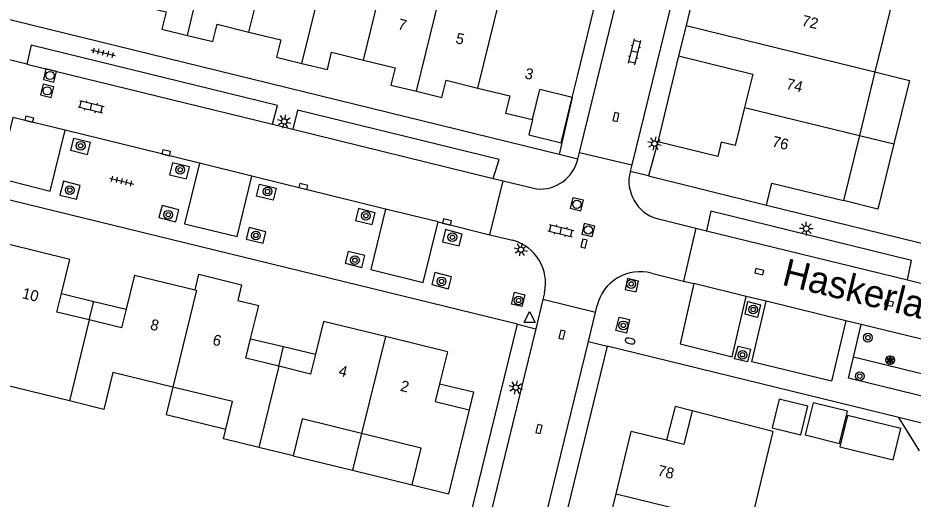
# Model space of a CAD drawing. Extents: x 128000 to 131008, y 398996 to 402500.
# Drawn here: x 128094.7 to 128176.7, y 399312.6 to 399356.7 of the extents above; entities that cross this region are included whole.
import ezdxf

# ---------------------------------------------------------------- set-up
doc = ezdxf.new("R2010")
doc.units = 0
for name, color, linetype in [('gg-afsc-erfafscheiding', 7, 'Continuous'), ('gg-afsc-muur', 7, 'Continuous'), ('gg-anno-huisnummerreeks BGT', 7, 'Continuous'), ('gg-anno-openbare ruimte label', 7, 'Continuous'), ('gg-bbg-gedigitaliseerde bebouwing', 7, 'Continuous'), ('gg-bbg-gedigitaliseerde bijgebouw', 7, 'Continuous'), ('gg-bbg-hoofdgebouw', 7, 'Continuous'), ('gg-bbg-luifel en loopbrug', 7, 'Continuous'), ('gg-bbg-tussenscheiding', 7, 'Continuous'), ('gg-knt-verharding', 7, 'Continuous'), ('gg-knt-verharding nz', 7, 'Continuous'), ('gt-grn-groengrens', 7, 'Continuous'), ('gt-grn-weggrens', 7, 'Continuous'), ('gt-symb-boom', 7, 'Continuous'), ('gt-symb-brandkraan', 7, 'Continuous'), ('gt-symb-klinker verharding', 7, 'Continuous'), ('gt-symb-kolk', 7, 'Continuous'), ('gt-symb-lichtmast', 7, 'Continuous'), ('gt-symb-rioolschacht', 7, 'Continuous'), ('gt-symb-solitaire heester', 7, 'Continuous'), ('gt-symb-tegel verharding', 7, 'Continuous'), ('gt-symb-waterafsluiter', 7, 'Continuous')]:
    doc.layers.add(name, color=color, linetype=linetype)

# ---------------------------------------------------------------- blocks, each defined once
blk = doc.blocks.new('gt0-LMAST')
at = {"layer": 'gt-symb-lichtmast'}
for p, q in [((-0.182, 0.173), (-0.447, 0.438)), ((-0.005, 0.246), (-0.005, 0.621)), ((0.172, 0.173), (0.437, 0.438)), ((-0.255, -0.004), (-0.63, -0.004)), ((-0.182, -0.181), (-0.447, -0.446)), ((-0.005, -0.254), (-0.005, -0.629)), ((0.437, -0.446), (0.172, -0.181)), ((0.245, -0.004), (0.62, -0.004))]:
    blk.add_line(p, q, dxfattribs=at)
blk.add_circle((-0.005, -0.004), 0.25, dxfattribs=at)
blk = doc.blocks.new('gt0-BOOM')
at = {"layer": 'gt-symb-boom'}
for radius in [0.4, 0.2]:
    blk.add_circle((0, 0), radius, dxfattribs=at)
blk = doc.blocks.new('gt0-KOLK')
at = {"layer": 'gt-symb-kolk'}
blk.add_lwpolyline([(0, 0), (0.375, 0), (0.375, 0.4), (-0.375, 0.4), (-0.375, 0), (0, 0)], dxfattribs=at)
blk = doc.blocks.new('gt0-SH')
at = {"layer": 'gt-symb-solitaire heester'}
blk.add_circle((0, 0), 0.4, dxfattribs=at)
for centre, start, end in [((-0.346, 0.2), 270, 30), ((-0.346, -0.2), 330, 90), ((0, 0.4), 210, 330), ((0.346, 0.2), 150, 270), ((0.346, -0.2), 90, 210), ((0, -0.4), 30, 150)]:
    blk.add_arc(centre, 0.4, start, end, dxfattribs=at)
blk = doc.blocks.new('gt0-KL1')
at = {"layer": 'gt-symb-klinker verharding'}
for p, q in [((-1.15, 0.3), (1.15, 0.3)), ((-1, -0.3), (-1, 0.3)), ((-0.5, 0.3), (-0.5, 0.45)), ((0, -0.3), (0, 0.3)), ((0.5, 0.3), (0.5, 0.45)), ((1, -0.3), (1, 0.3)), ((-1.15, -0.3), (1.15, -0.3)), ((-0.5, -0.45), (-0.5, -0.3)), ((0.5, -0.45), (0.5, -0.3))]:
    blk.add_line(p, q, dxfattribs=at)
blk = doc.blocks.new('gt0-RS')
at = {"layer": 'gt-symb-rioolschacht'}
blk.add_lwpolyline([(-0.5, -0.5), (0.5, -0.5), (0.5, 0.5), (-0.5, 0.5)], close=True, dxfattribs=at)
blk.add_circle((0, 0), 0.375, dxfattribs=at)
blk = doc.blocks.new('gt0-TEG1')
at = {"layer": 'gt-symb-tegel verharding'}
for p, q in [((-1.125, 0), (1.125, 0)), ((-0.9, -0.25), (-0.9, 0.25)), ((-0.45, -0.25), (-0.45, 0.25)), ((0, -0.25), (0, 0.25)), ((0.45, -0.25), (0.45, 0.25)), ((0.9, -0.25), (0.9, 0.25))]:
    blk.add_line(p, q, dxfattribs=at)
blk = doc.blocks.new('gt0-BR')
at = {"layer": 'gt-symb-brandkraan'}
for centre, radius, start, end in [((-0.244, 0), 0.206, 107.56694, 252.43307), ((0.599, -2.664), 3, 106.89205, 107.56694), ((0, -0.691), 0.938, 73.10799, 106.89205), ((-0.599, -2.664), 3, 72.43309, 73.10799), ((0.244, 0), 0.206, 287.56695, 72.43309), ((0.599, 2.664), 3, 252.43307, 253.10797), ((0, 0.691), 0.938, 253.10797, 286.89206), ((-0.599, 2.664), 3, 286.89206, 287.56695)]:
    blk.add_arc(centre, radius, start, end, dxfattribs=at)
blk = doc.blocks.new('gt0-WAFSL')
at = {"layer": 'gt-symb-waterafsluiter'}
for p, q in [((-0.5, -0.333), (0, 0.667)), ((0, 0.667), (0.5, -0.333)), ((0.5, -0.333), (-0.5, -0.333))]:
    blk.add_line(p, q, dxfattribs=at)

msp = doc.modelspace()

# ---------------------------------------------------------------- linework, layer by layer
at = {"layer": 'gg-afsc-erfafscheiding'}
msp.add_line((128177.283, 399317.067), (128175.381, 399320.11), dxfattribs=at)
at = {"layer": 'gg-afsc-muur'}
msp.add_line((128163.288, 399339.58), (128178.73, 399335.789), dxfattribs=at)
at = {"layer": 'gg-bbg-gedigitaliseerde bebouwing'}
for p, q in [((128174.63, 399357.602), (128173.206, 399351.78)), ((128173.206, 399351.78), (128171.782, 399345.958)), ((128171.782, 399345.958), (128170.32, 399339.98)), ((128163.87, 399318.82), (128161.74, 399310.133)), ((128119.927, 399316.599), (128116.792, 399317.367))]:
    msp.add_line(p, q, dxfattribs=at)
for points in [[(128099.436, 399321.621), (128090.787, 399323.741), (128091.621, 399327.138)], [(128108.917, 399322.899), (128103.423, 399324.245), (128102.591, 399320.848), (128099.436, 399321.621)], [(128113.754, 399319.038), (128114.372, 399321.562), (128108.917, 399322.899)], [(128126.201, 399318.653), (128120.757, 399319.987), (128119.927, 399316.599)], [(128116.792, 399317.367), (128113.54, 399318.164), (128113.754, 399319.038)], [(128130.841, 399313.93), (128131.667, 399317.313), (128126.201, 399318.653)]]:
    msp.add_lwpolyline(points, dxfattribs=at)
at = {"layer": 'gg-bbg-gedigitaliseerde bijgebouw'}
msp.add_lwpolyline([(128167.54, 399321.463), (128166.817, 399318.512), (128169.967, 399317.739), (128170.691, 399320.69), (128167.54, 399321.463)], dxfattribs=at)
at = {"layer": 'gg-bbg-hoofdgebouw'}
for p, q in [((128156.59, 399358.79), (128155.916, 399356.038)), ((128145.97, 399351.39), (128147.55, 399357.9)), ((128155.916, 399356.038), (128155.23, 399353.24)), ((128145.49, 399349.441), (128145.97, 399351.39)), ((128141.85, 399347.41), (128142.521, 399350.159)), ((128145.49, 399349.441), (128142.521, 399350.159)), ((128153.32, 399345.38), (128152.46, 399342.24)), ((128152.46, 399342.24), (128163.288, 399339.58)), ((128163.288, 399339.58), (128163.778, 399341.576)), ((128163.778, 399341.576), (128170.32, 399339.98)), ((128099.48, 399334.6), (128093.795, 399335.995)), ((128098.717, 399331.472), (128099.48, 399334.6)), ((128105.4, 399333.16), (128104.639, 399330.036)), ((128105.4, 399333.16), (128110.944, 399331.801)), ((128116.037, 399327.323), (128116.78, 399330.37)), ((128122.7, 399328.92), (128121.967, 399325.912)), ((128128.38, 399327.525), (128122.7, 399328.92)), ((128134.06, 399326.13), (128128.38, 399327.525)), ((128134.06, 399326.13), (128133.34, 399323.205)), ((128136.044, 399320.801), (128134.153, 399313.112)), ((128163.87, 399318.82), (128156.475, 399320.725)), ((128149.5, 399313.115), (128150.89, 399318.82)), ((128154.117, 399318.029), (128150.89, 399318.82)), ((128130.841, 399313.93), (128134.153, 399313.112)), ((128148.11, 399307.41), (128149.5, 399313.115))]:
    msp.add_line(p, q, dxfattribs=at)
for points in [[(128105.383, 399358), (128108.3, 399357.29), (128107.91, 399355.7), (128110.241, 399355.13)], [(128110.241, 399355.13), (128112.57, 399354.56), (128112.96, 399356.14), (128115.874, 399355.425)], [(128115.874, 399355.425), (128118.79, 399354.71), (128118.4, 399353.13), (128120.73, 399352.56)], [(128120.73, 399352.56), (128123.061, 399351.99), (128123.45, 399353.58), (128126.359, 399352.865)], [(128126.359, 399352.865), (128129.27, 399352.15), (128128.89, 399350.57), (128131.218, 399350.001)], [(128155.23, 399353.24), (128162.02, 399351.58), (128161.272, 399348.516)], [(128131.218, 399350.001), (128133.55, 399349.43), (128133.93, 399351.02), (128136.848, 399350.304)], [(128136.848, 399350.304), (128139.76, 399349.59), (128139.37, 399348.01), (128141.85, 399347.41)], [(128161.272, 399348.516), (128160.42, 399345.03), (128159.13, 399345.35), (128158.81, 399344.04), (128153.32, 399345.38)], [(128110.944, 399331.801), (128111.295, 399333.233), (128115.212, 399332.273), (128114.861, 399330.841), (128116.78, 399330.37)], [(128101.257, 399329.052), (128098.303, 399329.771), (128098.717, 399331.472)], [(128104.639, 399330.036), (128104.223, 399328.331), (128101.257, 399329.052)], [(128118.615, 399324.803), (128115.603, 399325.541), (128116.037, 399327.323)], [(128121.967, 399325.912), (128121.523, 399324.091), (128118.615, 399324.803)], [(128133.34, 399323.205), (128132.937, 399321.566), (128136.044, 399320.801)], [(128156.475, 399320.725), (128155.717, 399317.636), (128154.117, 399318.029)]]:
    msp.add_lwpolyline(points, dxfattribs=at)
at = {"layer": 'gg-bbg-luifel en loopbrug'}
for p, q in [((128171.782, 399345.958), (128174.928, 399345.185)), ((128098.717, 399331.472), (128101.678, 399330.754)), ((128101.257, 399329.052), (128101.678, 399330.754)), ((128101.678, 399330.754), (128104.639, 399330.036)), ((128116.037, 399327.323), (128119.056, 399326.605)), ((128118.615, 399324.803), (128119.056, 399326.605)), ((128119.056, 399326.605), (128121.967, 399325.912)), ((128126.201, 399318.653), (128125.373, 399315.267)), ((128119.927, 399316.599), (128125.373, 399315.267)), ((128125.373, 399315.267), (128130.841, 399313.93))]:
    msp.add_line(p, q, dxfattribs=at)
for points in [[(128173.206, 399351.78), (128176.359, 399351.005), (128174.928, 399345.185)], [(128141.85, 399347.41), (128141.506, 399346.001), (128144.465, 399345.279), (128145.49, 399349.441)], [(128174.928, 399345.185), (128173.46, 399339.209), (128170.32, 399339.98)], [(128108.917, 399322.899), (128108.299, 399320.376), (128113.754, 399319.038)], [(128133.34, 399323.205), (128136.453, 399322.464), (128136.044, 399320.801)], [(128164.433, 399321.775), (128163.791, 399319.156), (128166.409, 399318.514), (128167.051, 399321.133), (128164.433, 399321.775)], [(128156.475, 399320.725), (128154.914, 399321.126), (128154.117, 399318.029)], [(128169.995, 399317.435), (128174.879, 399316.238), (128175.583, 399319.11), (128170.699, 399320.307), (128169.995, 399317.435)]]:
    msp.add_lwpolyline(points, dxfattribs=at)
at = {"layer": 'gg-bbg-tussenscheiding'}
for p, q in [((128115.874, 399355.425), (128118.741, 399367.153)), ((128110.241, 399355.13), (128112.706, 399365.197)), ((128120.73, 399352.56), (128123.192, 399362.63)), ((128126.359, 399352.865), (128128.435, 399361.346)), ((128131.218, 399350.001), (128133.677, 399360.063)), ((128136.848, 399350.304), (128138.92, 399358.78)), ((128155.916, 399356.038), (128173.206, 399351.78)), ((128161.272, 399348.516), (128171.782, 399345.958)), ((128101.257, 399329.052), (128099.436, 399321.621)), ((128128.38, 399327.525), (128126.201, 399318.653)), ((128118.615, 399324.803), (128116.792, 399317.367)), ((128149.5, 399313.115), (128161.74, 399310.133))]:
    msp.add_line(p, q, dxfattribs=at)
msp.add_lwpolyline([(128110.944, 399331.801), (128111.09, 399331.765), (128108.917, 399322.899)], dxfattribs=at)
at = {"layer": 'gg-knt-verharding'}
for p, q in [((128146.146, 399344.387), (128154.371, 399378.005)), ((128159.154, 399376.842), (128150.937, 399343.252)), ((128144.28, 399344.21), (128090.8, 399357.32)), ((128095.533, 399352.493), (128089.645, 399353.937)), ((128155.23, 399353.24), (128153.32, 399345.38)), ((128145.49, 399349.441), (128144.28, 399344.21)), ((128111.36, 399343.403), (128099.059, 399346.43)), ((128118.039, 399346.976), (128119.891, 399346.522)), ((128146, 399343.789), (128146.146, 399344.387)), ((128146.146, 399344.387), (128150.937, 399343.252)), ((128150.937, 399343.252), (128150.79, 399342.65)), ((128140.46, 399328.65), (128083.2, 399342.66)), ((128128.394, 399339.211), (128116.159, 399342.222)), ((128137.951, 399336.859), (128139.156, 399341.798)), ((128138.256, 399342.019), (128139.156, 399341.798)), ((128139.156, 399341.798), (128142.21, 399341.05)), ((128133.196, 399338.029), (128137.951, 399336.859)), ((128153.259, 399338.33), (128156.808, 399337.461)), ((128156.808, 399337.461), (128155.688, 399332.608)), ((128156.808, 399337.461), (128157.774, 399337.225)), ((128137.951, 399336.859), (128140.022, 399336.349)), ((128152.74, 399333.33), (128155.688, 399332.608)), ((128155.688, 399332.608), (128156.634, 399332.376)), ((128176.19, 399332.715), (128220.818, 399321.789)), ((128142.94, 399331.52), (128142.796, 399330.928)), ((128142.796, 399330.928), (128142.14, 399328.242)), ((128147.615, 399329.744), (128142.796, 399330.928)), ((128163.245, 399330.758), (128161.405, 399331.208)), ((128147.615, 399329.744), (128147.77, 399330.381)), ((128146.964, 399327.071), (128147.615, 399329.744)), ((128171.938, 399328.629), (128170.53, 399328.974)), ((128171.243, 399325.647), (128171.938, 399328.629)), ((128216.705, 399317.667), (128171.938, 399328.629)), ((128175.381, 399320.11), (128148.7, 399326.65)), ((128192.228, 399315.98), (128175.381, 399320.11))]:
    msp.add_line(p, q, dxfattribs=at)
for points in [[(128118.039, 399346.976), (128118.503, 399348.712), (128095.947, 399354.234), (128095.533, 399352.493)], [(128138.256, 399342.019), (128138.811, 399343.744), (128120.321, 399348.284), (128119.891, 399346.522)], [(128094.254, 399347.613), (128092.894, 399342.071), (128097.687, 399340.863), (128099.059, 399346.43)], [(128101.094, 399344.211), (128101.364, 399345.3), (128099.83, 399345.666), (128099.551, 399344.593), (128101.094, 399344.211)], [(128110.43, 399343.072), (128108.891, 399343.437), (128108.611, 399342.349), (128110.164, 399341.972), (128110.43, 399343.072)], [(128111.36, 399343.403), (128109.983, 399337.854), (128114.812, 399336.708), (128116.159, 399342.222)], [(128100.103, 399340.108), (128100.412, 399341.361), (128098.893, 399341.758), (128098.556, 399340.489), (128100.103, 399340.108)], [(128118.093, 399340.023), (128116.589, 399340.379), (128116.847, 399341.479), (128118.389, 399341.133), (128118.093, 399340.023)], [(128109.181, 399338.038), (128109.467, 399339.142), (128107.939, 399339.533), (128107.645, 399338.436), (128109.181, 399338.038)], [(128127.453, 399338.879), (128125.924, 399339.25), (128125.646, 399338.162), (128127.179, 399337.798), (128127.453, 399338.879)], [(128128.394, 399339.211), (128127.031, 399333.682), (128131.841, 399332.492), (128133.196, 399338.029)], [(128176.19, 399332.715), (128176.571, 399334.5), (128158.19, 399339.009), (128157.774, 399337.225)], [(128115.899, 399337.53), (128115.639, 399336.439), (128117.17, 399336.086), (128117.44, 399337.133), (128115.899, 399337.53)], [(128135.131, 399335.838), (128135.405, 399336.917), (128133.88, 399337.327), (128133.611, 399336.215), (128135.131, 399335.838)], [(128126.502, 399334.957), (128124.967, 399335.322), (128124.687, 399334.241), (128126.212, 399333.844), (128126.502, 399334.957)], [(128134.433, 399333.003), (128132.911, 399333.386), (128132.618, 399332.301), (128134.155, 399331.901), (128134.433, 399333.003)], [(128151.541, 399332.617), (128150.562, 399332.835), (128150.347, 399331.848), (128151.331, 399331.627), (128151.541, 399332.617)], [(128156.634, 399332.376), (128155.366, 399326.852), (128160.141, 399325.669), (128161.405, 399331.208)], [(128140.195, 399331.595), (128141.16, 399331.355), (128140.879, 399330.266), (128139.922, 399330.5), (128140.195, 399331.595)], [(128162.461, 399329.282), (128161.319, 399329.564), (128161.58, 399330.725), (128162.733, 399330.447), (128162.461, 399329.282)], [(128170.53, 399328.974), (128169.22, 399323.442), (128161.936, 399325.203), (128163.245, 399330.758)], [(128150.74, 399329.094), (128150.455, 399327.845), (128149.485, 399328.075), (128149.774, 399329.314), (128150.74, 399329.094)], [(128119.45, 399249.68), (128123.91, 399268.44), (128125.62, 399268.02), (128140.46, 399328.65)], [(128142.14, 399328.242), (128127.21, 399267.07), (128124.98, 399265.38), (128121.241, 399250.12)], [(128129.57, 399248.09), (128133.32, 399263.41), (128132.06, 399265.89), (128146.964, 399327.071)], [(128148.7, 399326.65), (128133.9, 399266), (128135.61, 399265.58), (128130.29, 399243.75)], [(128161.808, 399326.374), (128161.525, 399325.2), (128160.359, 399325.494), (128160.673, 399326.65), (128161.808, 399326.374)], [(128215.975, 399314.682), (128215.5, 399312.74), (128170.79, 399323.7), (128171.243, 399325.647)]]:
    msp.add_lwpolyline(points, dxfattribs=at)
for centre, radius, start, end in [((128142.523, 399344.609), 3.573, 264.97672, 346.7339), ((128154.255, 399341.765), 3.576, 165.66304, 253.83529), ((128138.982, 399332.424), 4.06, 347.12837, 75.15791), ((128151.695, 399329.428), 4.039, 75.00785, 166.35856)]:
    msp.add_arc(centre, radius, start, end, dxfattribs=at)
at = {"layer": 'gg-knt-verharding nz'}
for p, q in [((128095.533, 399352.493), (128118.039, 399346.976)), ((128099.059, 399346.43), (128094.254, 399347.613)), ((128119.891, 399346.522), (128138.256, 399342.019)), ((128116.159, 399342.222), (128111.36, 399343.403)), ((128133.196, 399338.029), (128128.394, 399339.211)), ((128157.774, 399337.225), (128176.19, 399332.715)), ((128161.405, 399331.208), (128156.634, 399332.376)), ((128170.53, 399328.974), (128163.245, 399330.758))]:
    msp.add_line(p, q, dxfattribs=at)
at = {"layer": 'gt-grn-groengrens'}
msp.add_line((128215.975, 399314.682), (128171.243, 399325.647), dxfattribs=at)
at = {"layer": 'gt-grn-weggrens'}
for p, q in [((128146, 399343.789), (128144.28, 399344.21)), ((128152.46, 399342.24), (128150.79, 399342.65)), ((128140.46, 399328.65), (128142.14, 399328.242)), ((128146.964, 399327.071), (128148.7, 399326.65))]:
    msp.add_line(p, q, dxfattribs=at)

# ---------------------------------------------------------------- block references
at = {"layer": 'gt-symb-boom'}
for p in [(128100.473, 399345.012), (128109.588, 399342.816), (128099.481, 399340.947), (128117.585, 399340.82), (128108.491, 399338.691), (128126.589, 399338.598), (128116.521, 399336.789), (128134.509, 399336.629), (128125.591, 399334.524), (128133.524, 399332.58), (128150.888, 399332.344), (128140.572, 399330.834), (128162.059, 399330.002), (128150.167, 399328.551), (128172.559, 399327.425), (128161.077, 399325.854), (128171.819, 399323.896)]:
    msp.add_blockref('gt0-BOOM', p, dxfattribs=at)
at = {"layer": 'gt-symb-brandkraan', "rotation": -13.772145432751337}
msp.add_blockref('gt0-BR', (128150.786, 399327.116), dxfattribs=at)
at = {"layer": 'gt-symb-klinker verharding'}
for p, rotation in [((128151.196, 399353.615), 76.22785456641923), ((128101.429, 399348.581), -13.772145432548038), ((128144.446, 399337.237), -13.702889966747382)]:
    msp.add_blockref('gt0-KL1', p, dxfattribs=dict(at, rotation=rotation))
at = {"layer": 'gt-symb-kolk'}
for p, rotation in [((128149.679, 399347.599), 76.22785456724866), ((128095.709, 399347.255), -13.82779503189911), ((128108.254, 399344.173), -13.827795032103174), ((128120.821, 399341.082), -13.827795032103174), ((128133.973, 399337.838), -13.827795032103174), ((128146.767, 399336.004), 76.22785456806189), ((128162.575, 399333.283), -13.827795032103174), ((128174.44, 399330.386), -13.827795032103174), ((128144.749, 399327.654), 76.22785456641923), ((128142.639, 399319.002), 76.22785456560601)]:
    msp.add_blockref('gt0-KOLK', p, dxfattribs=dict(at, rotation=rotation))
at = {"layer": 'gt-symb-lichtmast'}
for p, rotation in [((128119.116, 399347.241), -13.827795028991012), ((128153.011, 399345.214), 76.22785456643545), ((128140.794, 399335.489), -13.82779503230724), ((128140.311, 399322.861), 76.22785456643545)]:
    msp.add_blockref('gt0-LMAST', p, dxfattribs=dict(at, rotation=rotation))
msp.add_blockref('gt0-LMAST', (128166.928, 399337.419), dxfattribs=at)
at = {"layer": 'gt-symb-rioolschacht'}
for p, rotation in [((128097.661, 399351.452), 76.28353067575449), ((128097.409, 399350.045), 76.28353067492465), ((128145.915, 399339.649), 76.28353067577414), ((128146.958, 399337.289), 76.28353067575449)]:
    msp.add_blockref('gt0-RS', p, dxfattribs=dict(at, rotation=rotation))
at = {"layer": 'gt-symb-solitaire heester'}
msp.add_blockref('gt0-SH', (128174.61, 399325.371), dxfattribs=at)
at = {"layer": 'gt-symb-tegel verharding', "rotation": -13.772145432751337}
for p in [(128102.541, 399353.543), (128104.235, 399341.771)]:
    msp.add_blockref('gt0-TEG1', p, dxfattribs=at)
at = {"layer": 'gt-symb-waterafsluiter'}
msp.add_blockref('gt0-WAFSL', (128141.58, 399329.144), dxfattribs=at)

# ---------------------------------------------------------------- texts
at = {"layer": 'gg-anno-huisnummerreeks BGT'}
for s, rotation, p in [('72', 346.2, (128166.434, 399356.041)), ('7', 346.2, (128129.45, 399355.71)), ('5', 346.2, (128134.741, 399354.425)), ('3', 346.4, (128141.071, 399351.199)), ('74', 346.3, (128165.011, 399350.242)), ('76', 346.3, (128163.72, 399344.957)), ('10', 346.2, (128095.04, 399331.055)), ('8', 346.2, (128106.775, 399328.19)), ('6', 346.2, (128112.487, 399326.79)), ('4', 346.2, (128124.032, 399323.959)), ('2', 346.2, (128129.68, 399322.572)), ('78', 346.3, (128153.23, 399314.807))]:
    msp.add_text(s, height=1, rotation=rotation, dxfattribs=at).set_placement(p)
at = {"layer": 'gg-anno-openbare ruimte label'}
msp.add_text('Haskerlandstraat', height=2.5, rotation=346.2, dxfattribs=at).set_placement((128164.588, 399332.291))

doc.saveas('drawing.dxf')
